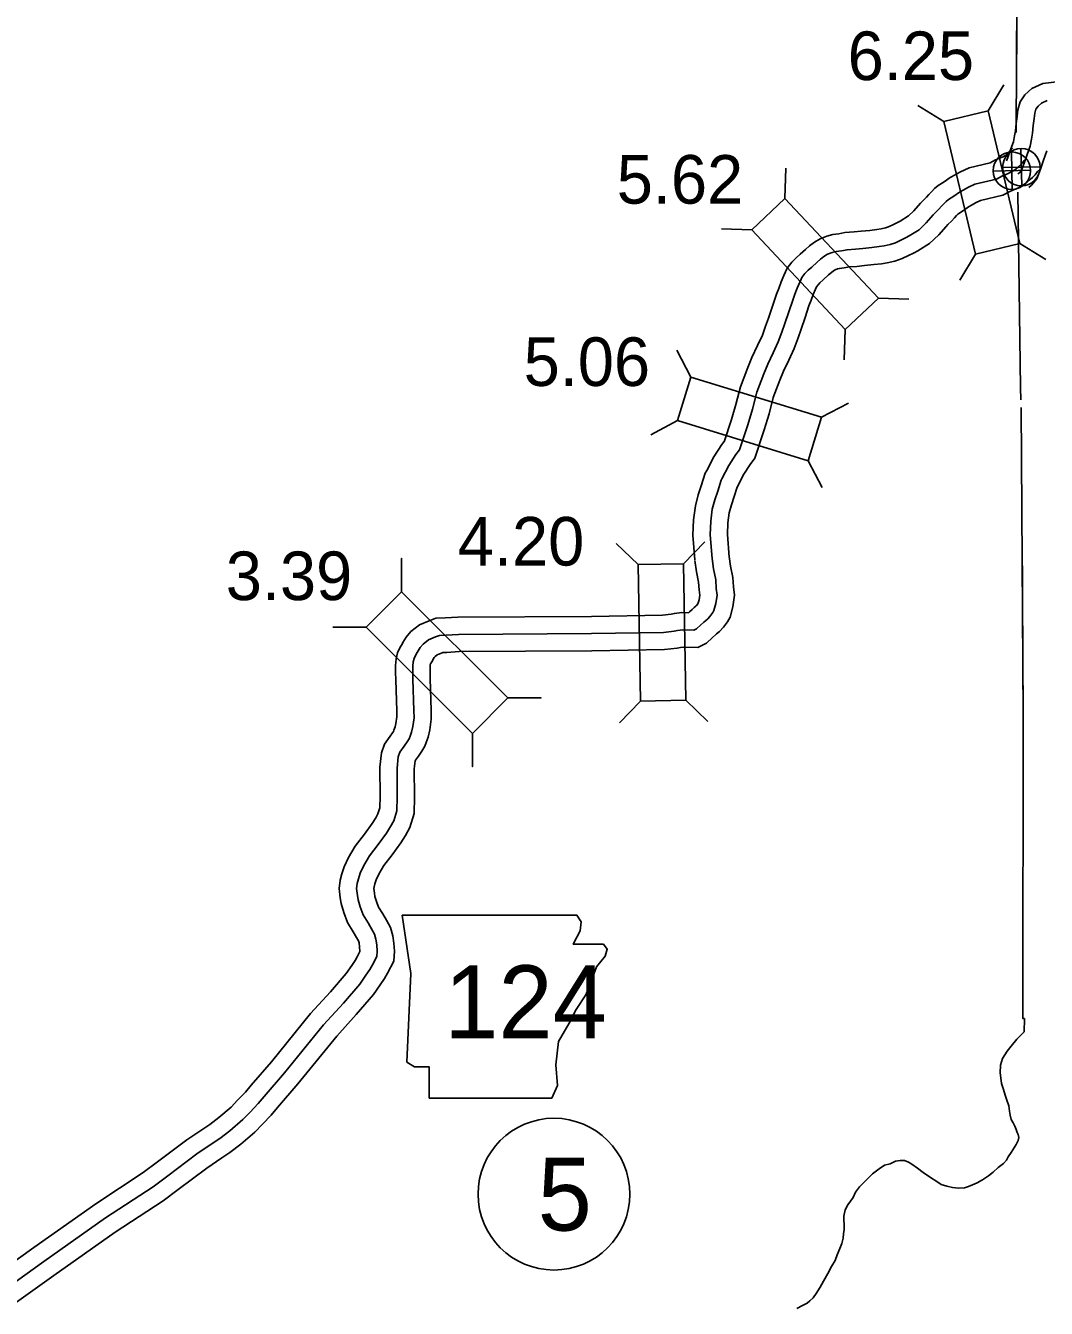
# Model space of a CAD drawing. Extents: x 31699 to 244310, y -8841 to 11474.
# Drawn here: x 102480 to 103072, y 4106 to 4850 of the extents above; entities that cross this region are included whole.
import ezdxf

# ---------------------------------------------------------------- set-up
doc = ezdxf.new("R2010")
doc.units = 0
for name, color, linetype in [('B_Logo', 7, 'Continuous'), ('G-ANNO-TEXT', 7, 'Continuous'), ('Level 21', 7, 'Continuous'), ('R_Border Notes', 7, 'Continuous'), ('R_Logo', 7, 'Continuous'), ('R_XS_EARTHWORK_STAGE1', 7, 'Continuous'), ('R_XS_EARTHWORK_STAGE2', 7, 'Continuous'), ('S_WALL', 7, 'Continuous')]:
    doc.layers.add(name, color=color, linetype=linetype)

msp = doc.modelspace()

# ---------------------------------------------------------------- linework, layer by layer
at = {"layer": 'B_Logo'}
for points in [[(103055.18, 4763.85), (103056.03, 4764.54), (103057.26, 4766.04), (103058.77, 4770.09), (103060.52, 4775.08), (103062.2, 4779.94), (103063.04, 4784.1), (103063.63, 4787.46), (103064.05, 4791.95), (103064.56, 4795.98), (103064.95, 4799.13), (103065.56, 4801.35), (103066.85, 4803.19), (103068.75, 4804.97), (103072.19, 4806.46)], [(103042.75, 4760.91), (103046.13, 4762.75), (103049.51, 4764.19), (103051.04, 4764.88), (103052.29, 4765.56), (103054.21, 4766.78), (103055.67, 4768.13), (103056.66, 4769.08), (103057.64, 4770.03), (103058.83, 4771.58), (103059.61, 4772.48)], [(103042.75, 4760.91), (103046.13, 4762.75), (103049.51, 4764.19), (103051.04, 4764.88), (103052.29, 4765.56), (103054.21, 4766.78), (103055.67, 4768.13), (103056.66, 4769.08), (103057.64, 4770.03), (103058.83, 4771.58), (103059.61, 4772.48)], [(102893.7, 4603.84), (102898.53, 4618.47), (102901.29, 4627.45), (102903.78, 4637.37), (102907.87, 4647.97), (102910.14, 4653.48), (102913.2, 4660.19), (102916.2, 4666.51), (102918.33, 4672.21), (102919.95, 4677.11), (102922.34, 4683.88), (102924.6, 4690.72), (102925.89, 4694.08), (102927.12, 4697.64), (102928.62, 4701.06), (102929.4, 4702.87), (102929.92, 4703.88), (102931.69, 4706.17), (102933.47, 4708), (102935.59, 4709.82), (102938.69, 4712.73), (102940.67, 4714.49), (102942.72, 4716.05), (102944.84, 4717.27), (102947.43, 4718.31), (102949.82, 4718.93), (102952.81, 4719.3), (102956.14, 4719.94), (102960.94, 4720.26), (102965.2, 4720.64), (102970.52, 4721.23), (102974.72, 4721.74), (102977.58, 4722.18), (102981.1, 4722.88), (102984.09, 4723.98), (102987.34, 4725.56), (102990.39, 4726.99), (102992.05, 4727.95), (102997.81, 4731.55), (103002.03, 4735.54), (103006.11, 4740.13), (103007.36, 4741.48), (103009.34, 4743.44), (103010.92, 4745.19), (103012.31, 4746.68), (103013.63, 4747.96), (103014.88, 4749.04), (103017.99, 4751.02), (103021.23, 4753.26), (103023.75, 4754.69), (103026.07, 4755.98), (103030.18, 4757.9), (103042.75, 4760.91)], [(102877.86, 4540.91), (102876.72, 4554.65), (102877.03, 4562.47), (102877.96, 4569.42), (102879.43, 4574.98), (102881.11, 4579.94), (102883.1, 4586.3), (102883.56, 4587.11), (102887.54, 4594.83), (102891.66, 4601.21), (102893.7, 4603.84)], [(102464.78, 4115.04), (102490.48, 4133.34), (102526.22, 4158.57), (102553.78, 4176.69), (102562.3, 4183.06), (102579.07, 4195.66), (102588.06, 4201.76), (102592.42, 4204.61), (102598.23, 4209.08), (102605.82, 4215.57), (102609.96, 4219.89), (102614.7, 4224.88), (102618.19, 4229.06), (102630.02, 4242.74), (102652.63, 4270.49), (102664.07, 4283.1), (102673.67, 4294.15), (102677.15, 4299.26), (102679.44, 4302.63), (102680.88, 4305.25), (102683.55, 4310.22), (102683.72, 4313.15), (102683.42, 4316.82), (102682.98, 4320.16), (102682.15, 4323.09), (102680.39, 4326.2), (102678.36, 4329.65), (102675.51, 4334.3), (102673.73, 4338.88), (102672.56, 4342.94), (102672.2, 4345.54), (102671.69, 4349.54), (102672.06, 4352.49), (102672.76, 4355.23), (102673.86, 4358.45), (102675.94, 4362.88), (102679.21, 4368.45), (102684.33, 4375.12), (102688.99, 4381.64), (102691.41, 4385.48), (102693.31, 4388.83), (102695.11, 4394.66), (102695.35, 4402.74), (102695.18, 4419.43), (102695.91, 4425.85), (102696.88, 4428.53), (102699.37, 4432.1), (102701.14, 4434.59), (102702.12, 4436.4), (102702.7, 4437.87), (102703.61, 4440.29), (102704.38, 4443.43), (102705.05, 4448.45), (102705.01, 4452.79), (102704.42, 4470.87), (102704.31, 4474.95), (102704.34, 4478.42), (102704.58, 4481.09), (102705.02, 4482.96), (102705.8, 4484.64), (102706.92, 4486.39), (102707.37, 4487.33), (102708.62, 4489.35), (102710.26, 4491.3), (102713.36, 4493.74), (102717.54, 4495.45), (102719.72, 4496.34), (102723.52, 4496.45), (102730.77, 4496.93), (102807.97, 4497.36), (102849.63, 4498.08), (102855.81, 4498.75), (102857.8, 4499.23), (102860.79, 4499.6), (102867.25, 4499.34), (102868.84, 4500.15), (102871.41, 4502.45), (102873.06, 4503.94), (102873.98, 4504.82), (102875.3, 4505.83), (102876.62, 4507.32), (102878.26, 4509.54), (102878.91, 4510.74), (102880.06, 4514.9), (102880.75, 4519.64), (102880.24, 4523.58), (102879.99, 4528.52), (102878.59, 4534.84), (102877.86, 4540.91)]]:
    msp.add_lwpolyline(points, dxfattribs=at)
at = {"layer": 'G-ANNO-TEXT'}
msp.add_lwpolyline([(102698.07, 4334.13), (102703.15, 4300.29), (102700.89, 4248.97), (102705.4, 4246.15), (102713.86, 4246.15), (102713.86, 4228.11), (102784.92, 4228.11), (102788.3, 4235.44), (102787.17, 4247.28), (102788.87, 4260.81), (102795.07, 4271.53), (102799.02, 4279.42), (102804.66, 4287.88), (102808.04, 4296.91), (102810.86, 4304.24), (102815.94, 4310.44), (102817.06, 4314.39), (102814.81, 4317.21), (102797.33, 4317.21), (102801.27, 4325.1), (102801.84, 4330.18), (102799.5, 4334.08)], close=True, dxfattribs=at)
at = {"layer": 'Level 21'}
for p, q in [((103051.89, 4754.9), (103051.39, 4776.6)), ((103057.39, 4756.92), (103056.89, 4778.62)), ((103046.29, 4767.52), (103067.99, 4768.02)), ((103040.79, 4765.5), (103062.49, 4766))]:
    msp.add_line(p, q, dxfattribs=at)
for centre in [(103051.64, 4765.75), (103057.14, 4767.77)]:
    msp.add_circle(centre, 10.85, dxfattribs=at)
at = {"layer": 'R_Border Notes'}
msp.add_circle((102786.17, 4172.37), 44, dxfattribs=at)
at = {"layer": 'R_Logo'}
for points in [[(103766.46, 5336.06), (103736.58, 5336.28), (103686.69, 5336.64), (103589.99, 5337.3), (103413.17, 5334.65), (103411.63, 5334.75), (103232.96, 5334.07), (103230.43, 5334.08), (103060.95, 5331.54), (103057.55, 5331.39), (103053.66, 5162.07), (103055.16, 4984.72), (103054.28, 4811.71)], [(103167.54, 5333.14), (103060.95, 5331.54), (103057.55, 5331.39), (103053.66, 5162.07), (103055.16, 4984.72), (103054.16, 4787.82)], [(103055.04, 4753.29), (103056.67, 4640.14), (103056.92, 4632.81)], [(103055.04, 4753.29), (103056.67, 4640.14), (103056.92, 4632.81)], [(103057.1, 4628.37), (103058.28, 4450.15), (103058.08, 4274.16), (103058.89, 4274.18), (103058.87, 4266.48), (103054.5, 4262.17), (103051.25, 4258.21), (103048.99, 4255.28), (103046.22, 4250.93), (103044.98, 4247.16), (103044.88, 4242.74), (103045.22, 4239.81), (103045.56, 4236.54), (103046.72, 4232.95), (103047.8, 4229.77), (103048.74, 4226.78), (103049.81, 4223.66), (103050.22, 4220.46), (103050.68, 4218.13), (103051.27, 4215.74), (103052.39, 4213.69), (103053.37, 4211.84), (103054.08, 4209.78), (103054.66, 4208.12), (103055.22, 4206.87), (103055.66, 4205.2), (103055.24, 4203.52), (103054.16, 4201.16), (103051.2, 4196.54), (103049.45, 4194.09), (103048.57, 4192.06), (103046.81, 4190.08), (103043.66, 4187.86), (103040.72, 4185.12), (103038.17, 4182.92), (103034.55, 4180.69), (103031.45, 4179.01), (103028.74, 4177.68), (103026.43, 4176.82), (103024.11, 4175.96), (103020.64, 4175.88), (103017.29, 4176.2), (103013.87, 4177.06), (103010.71, 4178.05), (103008.67, 4179.28), (103003.93, 4182.38), (103000.26, 4184.9), (102996.93, 4187.49), (102993.67, 4189.69), (102991.77, 4190.85), (102989.41, 4191.8), (102986.87, 4191.87), (102984.15, 4191.41), (102981.11, 4190), (102977.72, 4189.18), (102974.64, 4186.97), (102970.77, 4184.07), (102965.94, 4179.27), (102963.27, 4176.53), (102961.07, 4173.47), (102959.54, 4170.36), (102956.57, 4166.21), (102955.04, 4163.36), (102954.19, 4159.66), (102954.31, 4157.39), (102954.51, 4154.65), (102954.51, 4151.78), (102953.97, 4149.35), (102953.83, 4146.88), (102953.1, 4143.78), (102951.97, 4140.81), (102950.39, 4137.23), (102949.26, 4133.93), (102947.08, 4130.33), (102944.9, 4126.4), (102942.34, 4121.99), (102940.49, 4118.47), (102938.17, 4114.73), (102936.43, 4112.35), (102934.6, 4110.44), (102932.96, 4109.13), (102930.19, 4107.72), (102926.89, 4106.11)], [(103057.59, 4554.02), (103058.28, 4450.15), (103058.08, 4274.16), (103058.89, 4274.18), (103058.87, 4266.48), (103054.5, 4262.17), (103051.25, 4258.21), (103048.99, 4255.28), (103046.22, 4250.93), (103044.98, 4247.16), (103044.88, 4242.74), (103045.22, 4239.81), (103045.56, 4236.54), (103046.72, 4232.95), (103047.8, 4229.77), (103048.74, 4226.78), (103049.81, 4223.66), (103050.22, 4220.46), (103050.68, 4218.13), (103051.27, 4215.74), (103052.39, 4213.69), (103053.37, 4211.84), (103054.08, 4209.78), (103054.66, 4208.12), (103055.22, 4206.87), (103055.66, 4205.2), (103055.24, 4203.52), (103054.16, 4201.16), (103051.2, 4196.54), (103049.45, 4194.09), (103048.57, 4192.06), (103046.81, 4190.08), (103043.66, 4187.86), (103040.72, 4185.12), (103038.17, 4182.92), (103034.55, 4180.69), (103031.45, 4179.01), (103028.74, 4177.68), (103026.43, 4176.82), (103024.11, 4175.96), (103020.64, 4175.88), (103017.29, 4176.2), (103013.87, 4177.06), (103010.71, 4178.05), (103008.67, 4179.28), (103003.93, 4182.38), (103000.26, 4184.9), (102996.93, 4187.49), (102993.67, 4189.69), (102991.77, 4190.85), (102989.41, 4191.8), (102986.87, 4191.87), (102984.15, 4191.41), (102981.11, 4190), (102977.72, 4189.18), (102974.64, 4186.97), (102970.77, 4184.07), (102965.94, 4179.27), (102963.27, 4176.53), (102961.07, 4173.47), (102959.54, 4170.36), (102956.57, 4166.21), (102955.04, 4163.36), (102954.19, 4159.66), (102954.31, 4157.39), (102954.51, 4154.65), (102954.51, 4151.78), (102953.97, 4149.35), (102953.83, 4146.88), (102953.1, 4143.78), (102951.97, 4140.81), (102950.39, 4137.23), (102949.26, 4133.93), (102947.08, 4130.33), (102944.9, 4126.4), (102942.34, 4121.99), (102940.49, 4118.47), (102938.17, 4114.73), (102936.43, 4112.35), (102934.6, 4110.44), (102932.96, 4109.13), (102930.19, 4107.72), (102926.89, 4106.11)]]:
    msp.add_lwpolyline(points, dxfattribs=at)
at = {"layer": 'R_XS_EARTHWORK_STAGE1'}
for p, q in [((103037.86, 4800.46), (103047.07, 4815.46)), ((103012.19, 4794.31), (102997.19, 4803.51)), ((102920.11, 4749.6), (102920.68, 4767.19)), ((102900.85, 4731.54), (102883.26, 4732.11)), ((103056.32, 4723.44), (103071.32, 4714.24)), ((103030.64, 4717.29), (103021.44, 4702.29)), ((102974.28, 4691.82), (102991.87, 4691.25)), ((102955.02, 4673.76), (102954.45, 4656.17)), ((102865.61, 4646.12), (102857.38, 4661.68)), ((102941.3, 4622.81), (102956.86, 4631.04)), ((102857.84, 4620.89), (102842.28, 4612.66)), ((102933.53, 4597.58), (102941.75, 4582.02)), ((102834.95, 4537.43), (102822.29, 4549.66)), ((102861.34, 4537.89), (102873.57, 4550.54)), ((102836.31, 4458.24), (102824.08, 4445.59)), ((102862.71, 4458.7), (102875.36, 4446.47))]:
    msp.add_line(p, q, dxfattribs=at)
for points in [[(103012.19, 4794.31), (103030.64, 4717.29), (103056.32, 4723.44), (103037.86, 4800.46)], [(102900.85, 4731.54), (102955.02, 4673.76), (102974.28, 4691.82), (102920.11, 4749.6)], [(102941.3, 4622.81), (102865.61, 4646.12), (102857.84, 4620.89), (102933.53, 4597.58)], [(102657.95, 4501.11), (102677.24, 4501.11), (102738.86, 4439.53), (102738.86, 4420.24), (102738.86, 4439.53), (102759.39, 4460.07), (102778.68, 4460.07), (102759.39, 4460.07), (102697.77, 4521.65), (102697.77, 4540.94), (102697.77, 4521.65), (102677.24, 4501.11)], [(102862.71, 4458.7), (102861.34, 4537.89), (102834.95, 4537.43), (102836.31, 4458.24)]]:
    msp.add_lwpolyline(points, close=True, dxfattribs=at)
at = {"layer": 'R_XS_EARTHWORK_STAGE2'}
for points in [[(103048.57, 4771.37), (103049.36, 4773.49), (103051.08, 4778.37), (103052.53, 4782.57), (103053.21, 4785.95), (103053.71, 4788.8), (103054.11, 4793.05), (103054.63, 4797.22), (103055.12, 4801.09), (103056.39, 4805.69), (103059.26, 4809.77), (103063.17, 4813.46), (103069.55, 4816.21), (103119.42, 4822.21)], [(103039.08, 4770.3), (103041.77, 4771.76), (103045.5, 4773.35), (103046.6, 4773.85), (103047.22, 4774.18), (103048.07, 4774.72), (103048.8, 4775.41), (103049.74, 4776.31), (103050.17, 4776.71), (103051.06, 4777.88), (103052.03, 4779.01)], [(103061.47, 4756.08), (103063.11, 4757.41), (103066.05, 4760.99), (103068.17, 4766.69), (103069.96, 4771.78), (103071.87, 4777.3)], [(102884.76, 4608.64), (102889, 4621.51), (102891.66, 4630.14), (102894.23, 4640.4), (102898.58, 4651.68), (102900.97, 4657.46), (102904.13, 4664.41), (102906.98, 4670.41), (102908.9, 4675.53), (102910.48, 4680.34), (102912.88, 4687.12), (102915.18, 4694.1), (102916.5, 4697.52), (102917.8, 4701.27), (102919.44, 4705.04), (102920.35, 4707.15), (102921.46, 4709.29), (102924.14, 4712.75), (102926.61, 4715.28), (102928.89, 4717.26), (102931.95, 4720.12), (102934.31, 4722.22), (102937.17, 4724.39), (102940.46, 4726.3), (102944.3, 4727.82), (102947.93, 4728.78), (102951.26, 4729.18), (102954.86, 4729.87), (102960.16, 4730.23), (102964.2, 4730.59), (102969.36, 4731.16), (102973.36, 4731.65), (102975.85, 4732.03), (102978.38, 4732.53), (102980.17, 4733.2), (102983.03, 4734.58), (102985.76, 4735.86), (102986.9, 4736.52), (102991.66, 4739.5), (102994.85, 4742.51), (102998.71, 4746.85), (103000.18, 4748.43), (103002.1, 4750.34), (103003.55, 4751.95), (103005.16, 4753.67), (103006.87, 4755.34), (103008.9, 4757.1), (103012.47, 4759.36), (103015.91, 4761.73), (103018.84, 4763.4), (103021.51, 4764.89), (103026.87, 4767.39), (103039.07, 4770.31)], [(103046.38, 4751.5), (103050.49, 4753.74), (103053.52, 4755.03), (103055.47, 4755.9), (103057.37, 4756.93), (103060.36, 4758.84), (103062.53, 4760.86), (103063.57, 4761.85), (103065.12, 4763.34), (103066.6, 4765.27), (103067.19, 4765.96)], [(102902.65, 4599.03), (102908.05, 4615.43), (102910.93, 4624.76), (102913.33, 4634.34), (102917.16, 4644.27), (102919.32, 4649.5), (102922.27, 4655.98), (102925.41, 4662.6), (102927.77, 4668.89), (102929.41, 4673.88), (102931.8, 4680.65), (102934.02, 4687.35), (102935.29, 4690.64), (102936.44, 4694), (102937.79, 4697.08), (102938.4, 4698.5), (102939.25, 4699.6), (102940.34, 4700.71), (102942.28, 4702.39), (102945.43, 4705.34), (102947.03, 4706.76), (102948.27, 4707.71), (102949.21, 4708.25), (102950.56, 4708.79), (102951.7, 4709.09), (102954.37, 4709.41), (102957.42, 4710), (102961.71, 4710.29), (102966.2, 4710.69), (102971.68, 4711.3), (102976.07, 4711.83), (102979.31, 4712.32), (102983.83, 4713.23), (102988.01, 4714.77), (102991.65, 4716.53), (102995.03, 4718.12), (102997.2, 4719.37), (103003.95, 4723.6), (103009.21, 4728.57), (103013.52, 4733.4), (103014.55, 4734.52), (103016.58, 4736.53), (103018.3, 4738.44), (103019.46, 4739.68), (103020.39, 4740.59), (103020.86, 4740.99), (103023.51, 4742.68), (103026.56, 4744.78), (103028.66, 4745.98), (103030.63, 4747.07), (103033.49, 4748.41), (103046.42, 4751.51)], [(102867.89, 4540.08), (102866.7, 4554.44), (102867.06, 4563.33), (102868.13, 4571.37), (102869.85, 4577.86), (102871.6, 4583.04), (102873.88, 4590.31), (102874.76, 4591.87), (102878.87, 4599.84), (102883.5, 4607), (102884.71, 4608.57)], [(102887.83, 4541.74), (102886.73, 4554.86), (102887.01, 4561.6), (102887.79, 4567.47), (102889.01, 4572.09), (102890.62, 4576.84), (102892.32, 4582.28), (102896.2, 4589.81), (102899.83, 4595.43), (102902.63, 4599.03)], [(102459.14, 4123.3), (102484.69, 4141.5), (102520.59, 4166.83), (102548.03, 4184.88), (102556.3, 4191.06), (102573.26, 4203.79), (102582.51, 4210.08), (102586.63, 4212.77), (102591.93, 4216.85), (102598.94, 4222.85), (102602.73, 4226.8), (102607.23, 4231.53), (102610.57, 4235.53), (102622.36, 4249.17), (102645.04, 4277.01), (102656.6, 4289.74), (102665.74, 4300.26), (102668.88, 4304.89), (102670.91, 4307.86), (102672.09, 4310.02), (102673.7, 4313), (102673.7, 4313.03), (102673.47, 4315.76), (102673.16, 4318.14), (102672.86, 4319.21), (102671.73, 4321.2), (102669.79, 4324.5), (102666.51, 4329.84), (102664.25, 4335.68), (102662.75, 4340.86), (102662.29, 4344.23), (102661.61, 4349.54), (102662.21, 4354.36), (102663.17, 4358.09), (102664.57, 4362.2), (102667.09, 4367.54), (102670.9, 4374.05), (102676.29, 4381.07), (102680.69, 4387.22), (102682.82, 4390.61), (102684.07, 4392.81), (102685.15, 4396.32), (102685.35, 4402.84), (102685.17, 4419.95), (102686.11, 4428.15), (102687.93, 4433.18), (102691.2, 4437.86), (102692.64, 4439.88), (102693.04, 4440.63), (102693.37, 4441.47), (102694.04, 4443.24), (102694.54, 4445.29), (102695.05, 4449.07), (102695.01, 4452.57), (102694.42, 4470.58), (102694.31, 4474.85), (102694.34, 4478.9), (102694.68, 4482.7), (102695.53, 4486.27), (102697.02, 4489.46), (102698.17, 4491.27), (102698.6, 4492.15), (102700.49, 4495.22), (102703.27, 4498.53), (102708.28, 4502.46), (102713.75, 4504.71), (102717.63, 4506.29), (102723.04, 4506.44), (102730.41, 4506.93), (102807.85, 4507.36), (102849, 4508.07), (102854.07, 4508.62), (102855.99, 4509.09), (102860.39, 4509.63), (102864.25, 4509.47), (102864.73, 4509.89), (102866.26, 4511.27), (102867.47, 4512.42), (102868.45, 4513.18), (102868.84, 4513.62), (102869.63, 4514.68), (102870.26, 4516.96), (102870.65, 4519.72), (102870.27, 4522.68), (102870.04, 4527.17), (102868.72, 4533.16), (102867.93, 4539.72)], [(102470.42, 4106.78), (102496.26, 4125.19), (102531.85, 4150.3), (102559.53, 4168.5), (102568.3, 4175.06), (102584.89, 4187.52), (102593.6, 4193.44), (102598.21, 4196.45), (102604.53, 4201.32), (102612.69, 4208.29), (102617.2, 4212.98), (102622.18, 4218.23), (102625.81, 4222.59), (102637.68, 4236.31), (102660.21, 4263.97), (102671.55, 4276.46), (102681.61, 4288.04), (102685.41, 4293.64), (102687.98, 4297.39), (102689.66, 4300.47), (102693.41, 4307.43), (102693.75, 4313.28), (102693.36, 4317.88), (102692.8, 4322.18), (102691.45, 4326.96), (102689.05, 4331.2), (102686.93, 4334.81), (102684.51, 4338.75), (102683.22, 4342.09), (102682.37, 4345.03), (102682.11, 4346.86), (102681.77, 4349.55), (102681.9, 4350.62), (102682.35, 4352.37), (102683.14, 4354.69), (102684.8, 4358.21), (102687.52, 4362.86), (102692.37, 4369.17), (102697.29, 4376.06), (102700, 4380.34), (102702.54, 4384.86), (102705.06, 4393), (102705.36, 4402.64), (102705.18, 4418.92), (102705.71, 4423.55), (102705.83, 4423.89), (102707.54, 4426.33), (102709.65, 4429.29), (102711.2, 4432.17), (102712.04, 4434.28), (102713.18, 4437.34), (102714.22, 4441.58), (102715.06, 4447.83), (102715.01, 4453), (102714.41, 4471.17), (102714.31, 4475.04), (102714.33, 4477.93), (102714.47, 4479.48), (102714.52, 4479.66), (102714.59, 4479.83), (102715.66, 4481.51), (102716.15, 4482.51), (102716.74, 4483.47), (102717.25, 4484.07), (102718.45, 4485.01), (102721.32, 4486.2), (102721.82, 4486.4), (102723.99, 4486.46), (102731.12, 4486.93), (102808.08, 4487.36), (102850.25, 4488.09), (102857.55, 4488.87), (102859.61, 4489.38), (102861.2, 4489.58), (102869.48, 4489.24), (102874.55, 4491.85), (102878.09, 4495.01), (102879.86, 4496.6), (102880.49, 4497.21), (102882.15, 4498.49), (102884.4, 4501.01), (102886.72, 4504.16), (102888.24, 4506.98), (102889.87, 4512.84), (102890.84, 4519.57), (102890.21, 4524.47), (102889.93, 4529.86), (102888.46, 4536.52), (102887.79, 4542.1)]]:
    msp.add_lwpolyline(points, dxfattribs=at)

# ---------------------------------------------------------------- texts
at = {"layer": 'G-ANNO-TEXT'}
msp.add_text('124', height=42.24, dxfattribs=at).set_placement((102722.58, 4262.78))
at = {"layer": 'R_Border Notes'}
msp.add_text('5', height=42.24, dxfattribs=at).set_placement((102776.72, 4151.25))
at = {"layer": 'S_WALL'}
for s, p in [('6.25', (102956.44, 4818.29)), ('5.62', (102822.58, 4746.64)), ('5.06', (102768.59, 4640.95)), ('4.20', (102730.44, 4536.82)), ('3.39', (102595.89, 4516.79))]:
    msp.add_text(s, height=28.16, dxfattribs=at).set_placement(p)

doc.saveas('drawing.dxf')
